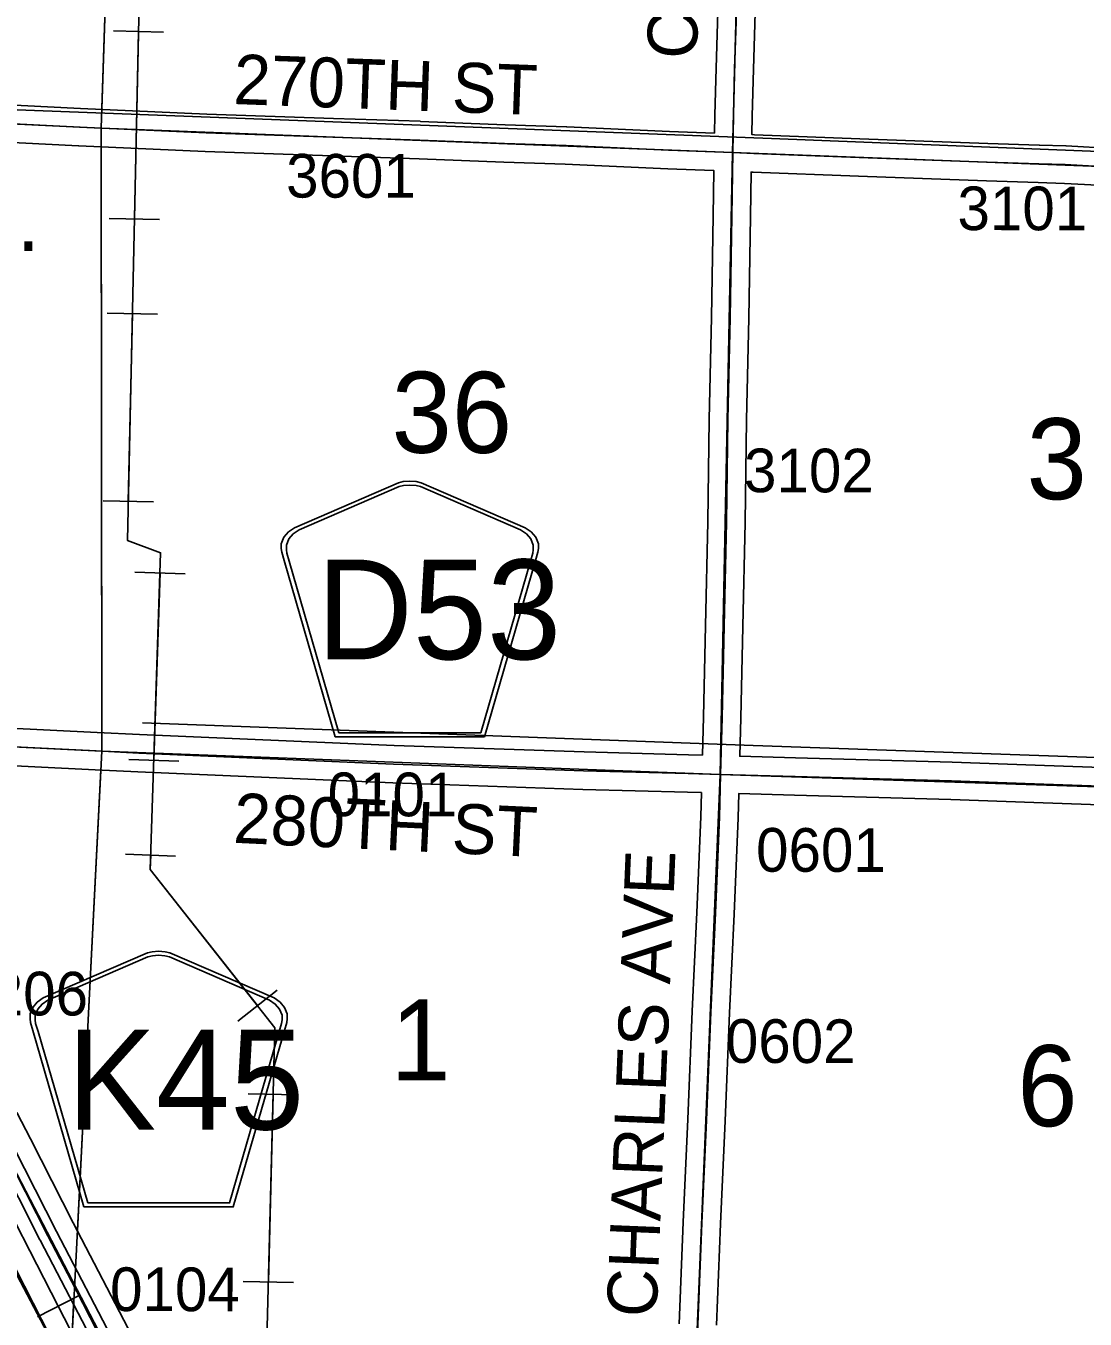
# Model space of a CAD drawing. Extents: x -157.2 to -99.3, y 12.2 to 46.2.
# Drawn here: x -142.006 to -140.306, y 22.152 to 24.227 of the extents above; entities that cross this region are included whole.
import ezdxf

# ---------------------------------------------------------------- set-up
doc = ezdxf.new("R2010")
doc.units = 0
for name, color, linetype in [('tdCoCorpPopTxt', 7, 'Continuous'), ('tdCoHydroRiver', 7, 'Continuous'), ('tdCoPipe', 7, 'Continuous'), ('tdCoPipe1', 7, 'Continuous'), ('tdCoRRCL', 7, 'Continuous'), ('tdCoSecRdNmbr', 7, 'Continuous'), ('tdCoSecRdTxt', 7, 'Continuous'), ('tdCoSecRteBand', 7, 'Continuous'), ('tdCoSecRteCL', 7, 'Continuous'), ('tdCoSectLine', 7, 'Continuous'), ('tdCoSectLinePart', 7, 'Continuous'), ('tdCoSectNmbr', 7, 'Continuous'), ('tdCoShieldCoRte', 7, 'Continuous'), ('tdCoShieldCoRteHrd', 7, 'Continuous'), ('tdCoSurfAsphalt', 7, 'Continuous'), ('tdCoSurfConc', 7, 'Continuous'), ('tdCoSurfGravel', 7, 'Continuous'), ('tdCoTwpBndryShd', 7, 'Continuous')]:
    doc.layers.add(name, color=color, linetype=linetype)

msp = doc.modelspace()

# ---------------------------------------------------------------- linework, layer by layer
at = {"layer": 'tdCoHydroRiver'}
for points in [[(-142.8797, 24.1252), (-140.8096, 24.0464)], [(-140.8096, 24.0464), (-138.142, 23.9407), (-138.1402, 23.947)], [(-141.8191, 23.1088), (-140.8392, 23.0725)], [(-137.3175, 22.9412), (-138.593, 22.9943), (-140.8392, 23.0725)]]:
    msp.add_lwpolyline(points, dxfattribs=at)
at = {"layer": 'tdCoPipe'}
for p, q in [((-141.8656, 24.2192), (-141.7851, 24.2174)), ((-141.8722, 23.9182), (-141.7916, 23.9165)), ((-141.8755, 23.7662), (-141.7951, 23.7645)), ((-141.8821, 23.4652), (-141.8015, 23.4635)), ((-141.8311, 23.3509), (-141.7507, 23.3483)), ((-141.841, 23.05), (-141.7605, 23.0474)), ((-141.8461, 22.8981), (-141.7657, 22.8954)), ((-141.6661, 22.6304), (-141.6028, 22.6803)), ((-141.6495, 22.514), (-141.5691, 22.512)), ((-141.6572, 22.213), (-141.5766, 22.211))]:
    msp.add_line(p, q, dxfattribs=at)
for points in [[(-144.0839, 25.9289), (-143.0557, 24.1836), (-143.0817, 23.1552), (-142.6266, 23.0405), (-142.4589, 23.021), (-142.0525, 22.2835), (-141.7584, 21.7253), (-141.5819, 21.1849), (-141.5118, 21.0011), (-140.849, 20.0177), (-140.5583, 19.0507), (-140.0767, 18.1611), (-139.8647, 17.7233), (-139.9431, 16.503)], [(-140.7939, 17.0158), (-140.771, 17.5856), (-141.3809, 20.7773), (-141.4061, 21.2289), (-141.2323, 21.3329), (-141.6198, 22.0977), (-141.6066, 22.6198), (-141.8066, 22.8738), (-141.7898, 23.3819), (-141.8432, 23.4016), (-141.8037, 25.2014)], [(-141.8253, 24.2183), (-141.8319, 23.9174)], [(-141.8352, 23.7653), (-141.8418, 23.4644)], [(-141.7908, 23.3496), (-141.8008, 23.0487)], [(-141.8058, 22.8967), (-141.8066, 22.8738), (-141.6345, 22.6553)], [(-141.6093, 22.513), (-141.6169, 22.212)]]:
    msp.add_lwpolyline(points, dxfattribs=at)
at = {"layer": 'tdCoPipe1'}
msp.add_lwpolyline([(-142.0904, 22.3657), (-141.9539, 22.0985)], dxfattribs=at)
at = {"layer": 'tdCoRRCL'}
msp.add_line((-141.9208, 22.1902), (-141.9875, 22.1559), dxfattribs=at)
for points in [[(-140.3534, 19.0604), (-140.4681, 19.2829), (-140.5829, 19.5046), (-140.6971, 19.7279), (-140.8098, 19.9493), (-140.9255, 20.1719), (-141.0398, 20.3943), (-141.2681, 20.839), (-141.3823, 21.0614), (-141.4969, 21.2842), (-141.612, 21.5059), (-141.7254, 21.729), (-141.84, 21.9507), (-141.9544, 22.1731), (-142.0685, 22.3954), (-142.1832, 22.6177), (-142.2973, 22.84), (-142.4116, 23.0627), (-142.526, 23.2846), (-142.6235, 23.5158), (-142.7365, 23.738), (-142.8687, 23.9514), (-142.984, 24.1736), (-143.0984, 24.3958)], [(-140.1996, 18.8285), (-140.5577, 19.5193), (-140.9523, 20.3029), (-141.116, 20.6115), (-141.6842, 21.7387), (-142.5552, 23.4113), (-142.5792, 23.4515)], [(-141.8788, 22.108), (-141.9266, 22.2008), (-141.9709, 22.286), (-142.0246, 22.3922)]]:
    msp.add_lwpolyline(points, dxfattribs=at)
at = {"layer": 'tdCoSecRteBand'}
for points in [[(-142.3359, 24.2869), (-142.3378, 24.1276), (-142.3378, 24.1276), (-142.3378, 24.1275), (-142.338, 24.1165), (-142.338, 24.1157), (-142.3176, 24.1147), (-142.3176, 24.1147), (-142.3175, 24.1147), (-142.0988, 24.1039), (-142.0988, 24.1039), (-142.0987, 24.1039), (-141.9186, 24.0947), (-141.7158, 24.0856), (-141.5126, 24.0785), (-141.3731, 24.0741), (-141.3729, 24.074), (-141.3728, 24.074), (-141.2368, 24.0686), (-141.1383, 24.0654), (-141.1381, 24.0654), (-141.1379, 24.0654), (-140.9735, 24.058), (-140.9011, 24.0551)], [(-140.9011, 24.0551), (-140.9006, 24.0838), (-140.9006, 24.0839), (-140.9006, 24.0841), (-140.8986, 24.1593), (-140.8986, 24.1594), (-140.8986, 24.1595), (-140.8957, 24.2499)], [(-140.8357, 24.248), (-140.8387, 24.1576), (-140.8406, 24.0826), (-140.8411, 24.0528), (-140.837, 24.0526), (-140.6678, 24.0462), (-140.4625, 24.0385), (-140.3798, 24.0361), (-140.3797, 24.0361), (-140.3796, 24.0361), (-140.3372, 24.0346), (-140.3369, 24.0346), (-140.3366, 24.0346), (-140.2622, 24.0304)], [(-140.9205, 23.0572), (-140.9189, 23.1186), (-140.9154, 23.2647), (-140.9117, 23.4315), (-140.9098, 23.5958), (-140.9098, 23.596), (-140.9097, 23.5962), (-140.9061, 23.7596), (-140.9033, 23.9225), (-140.9033, 23.9225), (-140.9033, 23.9225), (-140.9021, 23.9944), (-140.9021, 23.9951), (-140.9028, 23.9952), (-140.9759, 23.9981), (-140.976, 23.9981), (-140.9761, 23.9981), (-141.1404, 24.0055), (-141.2389, 24.0087), (-141.239, 24.0087), (-141.2391, 24.0087), (-141.3751, 24.0141), (-141.5145, 24.0185), (-141.5146, 24.0185), (-141.5146, 24.0185), (-141.7181, 24.0257), (-141.7182, 24.0257), (-141.7184, 24.0257), (-141.9213, 24.0348), (-141.9214, 24.0348), (-141.9215, 24.0348), (-142.1018, 24.0439)], [(-140.2652, 23.9705), (-140.3396, 23.9746), (-140.3816, 23.9761), (-140.4644, 23.9786), (-140.4645, 23.9786), (-140.4646, 23.9786), (-140.6701, 23.9862), (-140.6701, 23.9862), (-140.6701, 23.9862), (-140.8393, 23.9926), (-140.8393, 23.9926), (-140.8393, 23.9926), (-140.8422, 23.9927), (-140.8433, 23.9215), (-140.8461, 23.7585), (-140.8461, 23.7584), (-140.8461, 23.7583), (-140.8498, 23.595), (-140.8517, 23.4306), (-140.8517, 23.4305), (-140.8517, 23.4303), (-140.8554, 23.2634), (-140.8554, 23.2634), (-140.8554, 23.2633), (-140.8589, 23.1171), (-140.8589, 23.1171), (-140.8589, 23.117), (-140.8605, 23.0555), (-140.8605, 23.0555), (-140.7709, 23.0529), (-140.5199, 23.046), (-140.5198, 23.046), (-140.5196, 23.046), (-140.3865, 23.0413), (-140.3865, 23.0413), (-140.3865, 23.0413), (-140.1287, 23.0322)], [(-142.3338, 23.1155), (-141.8918, 23.0938), (-141.8918, 23.0938), (-141.8918, 23.0938), (-141.8236, 23.0903), (-141.415, 23.0726), (-141.1104, 23.0623), (-140.9426, 23.0578), (-140.9426, 23.0578), (-140.9425, 23.0578), (-140.9205, 23.0572)], [(-140.9578, 22.145), (-140.9512, 22.3077), (-140.9512, 22.3078), (-140.9512, 22.3078), (-140.9438, 22.473), (-140.9369, 22.6463), (-140.9369, 22.6464), (-140.9369, 22.6465), (-140.9295, 22.805), (-140.9231, 22.9585), (-140.922, 22.9972), (-140.9221, 22.9972), (-140.9442, 22.9978), (-141.1121, 23.0023), (-141.1122, 23.0023), (-141.1123, 23.0023), (-141.4171, 23.0126), (-141.4173, 23.0126), (-141.4174, 23.0126), (-141.8263, 23.0304), (-141.8264, 23.0304), (-141.8265, 23.0304), (-141.8948, 23.0339), (-142.3146, 23.0545)], [(-140.1308, 22.9722), (-140.3886, 22.9813), (-140.5216, 22.986), (-140.7726, 22.9929), (-140.7726, 22.9929), (-140.7726, 22.9929), (-140.8621, 22.9955), (-140.8631, 22.9567), (-140.8631, 22.9565), (-140.8631, 22.9563), (-140.8695, 22.8024), (-140.8695, 22.8023), (-140.8695, 22.8022), (-140.8769, 22.6438), (-140.8838, 22.4705), (-140.8838, 22.4704), (-140.8838, 22.4704), (-140.8912, 22.3052), (-140.8979, 22.1425)], [(-142.0208, 22.484), (-141.9987, 22.4419), (-141.9986, 22.4417), (-141.9985, 22.4415), (-141.93, 22.3068), (-141.8354, 22.1249)], [(-141.8887, 22.0973), (-141.9833, 22.2792), (-141.9834, 22.2793), (-141.9834, 22.2795), (-142.0519, 22.4142)]]:
    msp.add_lwpolyline(points, dxfattribs=at)
at = {"layer": 'tdCoSecRteCL'}
for points in [[(-140.8716, 24.0239), (-140.8706, 24.0833), (-140.8687, 24.1585), (-140.8657, 24.249), (-140.8615, 24.4167), (-140.8576, 24.5814), (-140.8526, 24.7447), (-140.8482, 24.8998), (-140.8465, 24.992), (-140.8461, 25.0216)], [(-142.3685, 24.087), (-142.319, 24.0848), (-142.1003, 24.0739), (-141.92, 24.0648), (-141.717, 24.0557), (-141.5136, 24.0485), (-141.374, 24.0441), (-141.2379, 24.0386), (-141.1392, 24.0354), (-140.9747, 24.028), (-140.8716, 24.0239)], [(-140.8913, 23.0263), (-140.8889, 23.1178), (-140.8854, 23.2641), (-140.8817, 23.431), (-140.8798, 23.5955), (-140.8761, 23.759), (-140.8733, 23.922), (-140.8716, 24.0239)], [(-140.8716, 24.0239), (-140.8381, 24.0226), (-140.669, 24.0162), (-140.4635, 24.0086), (-140.3807, 24.0061), (-140.3383, 24.0046), (-140.2635, 24.0004), (-140.1378, 23.996), (-140.0073, 23.9906), (-139.866, 23.9856), (-139.8088, 23.9832), (-139.67, 23.9792), (-139.5065, 23.9738), (-139.3771, 23.9694)], [(-141.8373, 22.0627), (-141.862, 22.1111), (-141.9567, 22.293), (-142.0252, 22.4279), (-142.0474, 22.4701), (-142.1106, 22.5929), (-142.1399, 22.6506), (-142.2134, 22.7927), (-142.2292, 22.8245), (-142.3019, 22.9638), (-142.3256, 23.0102), (-142.3648, 23.087)], [(-142.3648, 23.087), (-141.8933, 23.0639), (-141.825, 23.0604), (-141.4161, 23.0426), (-141.1113, 23.0323), (-140.9434, 23.0278), (-140.8913, 23.0263)], [(-140.932, 22.0454), (-140.9278, 22.1437), (-140.9212, 22.3065), (-140.9138, 22.4717), (-140.9069, 22.6451), (-140.8995, 22.8036), (-140.8931, 22.9575), (-140.8913, 23.0263)], [(-140.8913, 23.0263), (-140.7717, 23.0229), (-140.5207, 23.016), (-140.3875, 23.0113), (-140.1297, 23.0022), (-139.9601, 22.9961), (-139.9098, 22.9943)]]:
    msp.add_lwpolyline(points, dxfattribs=at)
at = {"layer": 'tdCoSectLine'}
for points in [[(-141.8851, 24.0632), (-141.852, 25.0633)], [(-140.872, 24.0239), (-140.8465, 25.0216)], [(-142.8668, 24.1102), (-141.8851, 24.0632)], [(-141.8842, 23.0634), (-141.8851, 24.0632)], [(-141.8851, 24.0632), (-140.872, 24.0239)], [(-140.8917, 23.0263), (-140.872, 24.0239)], [(-140.872, 24.0239), (-139.8743, 23.9859)], [(-142.8769, 23.1119), (-141.8842, 23.0634)], [(-141.9351, 22.0648), (-141.8842, 23.0634)], [(-141.8842, 23.0634), (-140.8917, 23.0263)], [(-140.9324, 22.0454), (-140.8917, 23.0263)], [(-140.8917, 23.0263), (-139.9101, 22.9943)]]:
    msp.add_lwpolyline(points, dxfattribs=at)
at = {"layer": 'tdCoSectLinePart'}
for points in [[(-141.8841, 24.0937), (-141.853, 25.0334)], [(-141.8842, 23.0933), (-141.8851, 24.0337)], [(-141.9233, 22.2945), (-141.8857, 23.0334)], [(-141.9335, 22.0953), (-141.9294, 22.175)]]:
    msp.add_lwpolyline(points, dxfattribs=at)
at = {"layer": 'tdCoShieldCoRte'}
for points in [[(-141.5097, 23.0868), (-141.5916, 23.3697), (-141.5955, 23.3828), (-141.5962, 23.3887), (-141.5962, 23.3965), (-141.592, 23.4068), (-141.5847, 23.4153), (-141.5751, 23.422), (-141.4079, 23.4943), (-141.4004, 23.496), (-141.3899, 23.4969), (-141.3795, 23.496), (-141.372, 23.4943), (-141.2047, 23.422), (-141.1951, 23.4153), (-141.1879, 23.4068), (-141.1836, 23.3965), (-141.1836, 23.3887), (-141.1843, 23.3828), (-141.1882, 23.3697), (-141.2702, 23.0868)], [(-141.5038, 23.0931), (-141.5836, 23.3684), (-141.5873, 23.381), (-141.588, 23.3866), (-141.588, 23.3942), (-141.5839, 23.4041), (-141.5769, 23.4122), (-141.5677, 23.4186), (-141.4072, 23.4881), (-141.3999, 23.4896), (-141.3899, 23.4905), (-141.3799, 23.4896), (-141.3727, 23.4881), (-141.2121, 23.4186), (-141.2029, 23.4122), (-141.1959, 23.4041), (-141.1919, 23.3942), (-141.1919, 23.3866), (-141.1926, 23.381), (-141.1963, 23.3684), (-141.276, 23.0931)]]:
    msp.add_lwpolyline(points, close=True, dxfattribs=at)
at = {"layer": 'tdCoShieldCoRteHrd'}
for points in [[(-141.9128, 22.3324), (-141.9947, 22.6153), (-141.9986, 22.6284), (-141.9993, 22.6343), (-141.9993, 22.6421), (-141.9951, 22.6524), (-141.9878, 22.6609), (-141.9782, 22.6676), (-141.8109, 22.74), (-141.8034, 22.7416), (-141.793, 22.7425), (-141.7826, 22.7416), (-141.7751, 22.74), (-141.6078, 22.6676), (-141.5982, 22.6609), (-141.5909, 22.6524), (-141.5867, 22.6421), (-141.5867, 22.6343), (-141.5874, 22.6284), (-141.5913, 22.6153), (-141.6732, 22.3324)], [(-141.9069, 22.3387), (-141.9866, 22.614), (-141.9904, 22.6266), (-141.991, 22.6323), (-141.991, 22.6398), (-141.987, 22.6497), (-141.98, 22.6578), (-141.9708, 22.6642), (-141.8102, 22.7337), (-141.803, 22.7352), (-141.793, 22.7361), (-141.783, 22.7352), (-141.7758, 22.7337), (-141.6152, 22.6642), (-141.606, 22.6578), (-141.599, 22.6497), (-141.5949, 22.6398), (-141.5949, 22.6323), (-141.5956, 22.6266), (-141.5994, 22.614), (-141.6791, 22.3387)]]:
    msp.add_lwpolyline(points, close=True, dxfattribs=at)
at = {"layer": 'tdCoSurfAsphalt'}
msp.add_lwpolyline([(-141.862, 22.1111), (-141.9567, 22.293), (-142.0252, 22.4279), (-142.0474, 22.4701), (-142.1106, 22.5929), (-142.1399, 22.6506), (-142.2134, 22.7927), (-142.2292, 22.8245), (-142.3019, 22.9638), (-142.3256, 23.0102), (-142.3648, 23.087)], dxfattribs=at)
at = {"layer": 'tdCoSurfConc'}
msp.add_lwpolyline([(-142.3648, 23.087), (-141.8933, 23.0639), (-141.825, 23.0604), (-141.4161, 23.0426), (-141.1113, 23.0323), (-140.9434, 23.0278), (-140.8913, 23.0263), (-140.7717, 23.0229), (-140.5207, 23.016), (-140.3875, 23.0113), (-140.1297, 23.0022), (-139.9601, 22.9961)], dxfattribs=at)
at = {"layer": 'tdCoSurfGravel'}
for points in [[(-140.8716, 24.0239), (-140.8716, 24.0239), (-140.8706, 24.0833), (-140.8687, 24.1585), (-140.8657, 24.249)], [(-142.3685, 24.087), (-142.319, 24.0848), (-142.1003, 24.0739), (-141.92, 24.0648), (-141.717, 24.0557), (-141.5136, 24.0485), (-141.374, 24.0441), (-141.2379, 24.0386), (-141.1392, 24.0354), (-140.9747, 24.028), (-140.8716, 24.0239), (-140.8381, 24.0226), (-140.669, 24.0162), (-140.4635, 24.0086), (-140.3807, 24.0061), (-140.3383, 24.0046), (-140.2635, 24.0004)], [(-140.8913, 23.0263), (-140.8889, 23.1178), (-140.8854, 23.2641), (-140.8817, 23.431), (-140.8798, 23.5955), (-140.8761, 23.759), (-140.8733, 23.922), (-140.8716, 24.0239)], [(-140.986, 20.4066), (-140.9831, 20.4194), (-140.9799, 20.5272), (-140.9745, 20.6651), (-140.9742, 20.6848), (-140.9717, 20.7948), (-140.969, 20.8582), (-140.9646, 21.0281), (-140.9638, 21.0502), (-140.9604, 21.1484), (-140.9557, 21.303), (-140.9498, 21.4784), (-140.9444, 21.6532), (-140.9389, 21.8286), (-140.9345, 21.9874), (-140.932, 22.0454), (-140.9278, 22.1437), (-140.9212, 22.3065), (-140.9138, 22.4717), (-140.9069, 22.6451), (-140.8995, 22.8036), (-140.8931, 22.9575), (-140.8913, 23.0263)]]:
    msp.add_lwpolyline(points, dxfattribs=at)
at = {"layer": 'tdCoTwpBndryShd'}
for points in [[(-140.5574, 35.0411), (-140.6069, 34.0205), (-140.6476, 33.0243), (-140.68, 32.0266), (-140.7194, 31.0261), (-140.7542, 30.0172), (-140.7866, 29.0316), (-140.7992, 28.0152), (-140.8137, 27.0113), (-140.8321, 26.0183), (-140.8465, 25.0216), (-140.872, 24.0239), (-140.8917, 23.0263), (-140.9324, 22.0454), (-140.9642, 21.0502), (-140.9973, 20.0552), (-141.0197, 19.061), (-141.0567, 18.0706), (-141.0904, 17.0763)], [(-146.8729, 23.2324), (-145.8715, 23.197), (-144.8712, 23.155), (-143.8725, 23.1409), (-142.8769, 23.1119), (-141.8842, 23.0634), (-140.8917, 23.0263), (-139.9101, 22.9943), (-138.9141, 22.9595), (-137.92, 22.9236), (-137.2834, 22.8964), (-136.9243, 22.8946), (-135.9317, 22.8553), (-134.9318, 22.8156), (-134.4557, 22.7924)]]:
    msp.add_lwpolyline(points, dxfattribs=at)

# ---------------------------------------------------------------- texts
at = {"layer": 'tdCoCorpPopTxt'}
msp.add_text('POP.', height=0.1, dxfattribs=at).set_placement((-142.303, 23.866))
at = {"layer": 'tdCoSecRdNmbr'}
for s, rotation, p in [('3601', 359.8919, (-141.5885, 23.9518)), ('3101', 359.8935, (-140.5112, 23.8996)), ('3102', 359.8931, (-140.8537, 23.4791)), ('0101', 359.892, (-141.522, 22.9594)), ('0601', 359.8933, (-140.8344, 22.8703)), ('0206', 359.8915, (-142.1146, 22.6399)), ('0602', 359.8931, (-140.8829, 22.5636)), ('0104', 359.8917, (-141.871, 22.1654))]:
    msp.add_text(s, height=0.07, rotation=rotation, dxfattribs=at).set_placement(p)
at = {"layer": 'tdCoSecRdTxt'}
for s, rotation, p in [('CHARLES AVE', 88.3001, (-140.9295, 24.1735)), ('270TH ST', 357.9174, (-141.6739, 24.1019)), ('280TH ST', 357.2963, (-141.6742, 22.9167)), ('CHARLES AVE', 87.6586, (-140.9942, 22.1544))]:
    msp.add_text(s, height=0.08, rotation=rotation, dxfattribs=at).set_placement(p)
at = {"layer": 'tdCoSectNmbr'}
for s, rotation, p in [('36', 359.892, (-141.4193, 23.5424)), ('31', 359.8935, (-140.4003, 23.4678)), ('1', 359.892, (-141.421, 22.5354)), ('6', 359.8935, (-140.4152, 22.462))]:
    msp.add_text(s, height=0.13, rotation=rotation, dxfattribs=at).set_placement(p)
at = {"layer": 'tdCoShieldCoRte'}
msp.add_text('D53', height=0.16, dxfattribs=at).set_placement((-141.5396, 23.211))
at = {"layer": 'tdCoShieldCoRteHrd'}
msp.add_text('K45', height=0.16, dxfattribs=at).set_placement((-141.9401, 22.4566))

doc.saveas('drawing.dxf')
